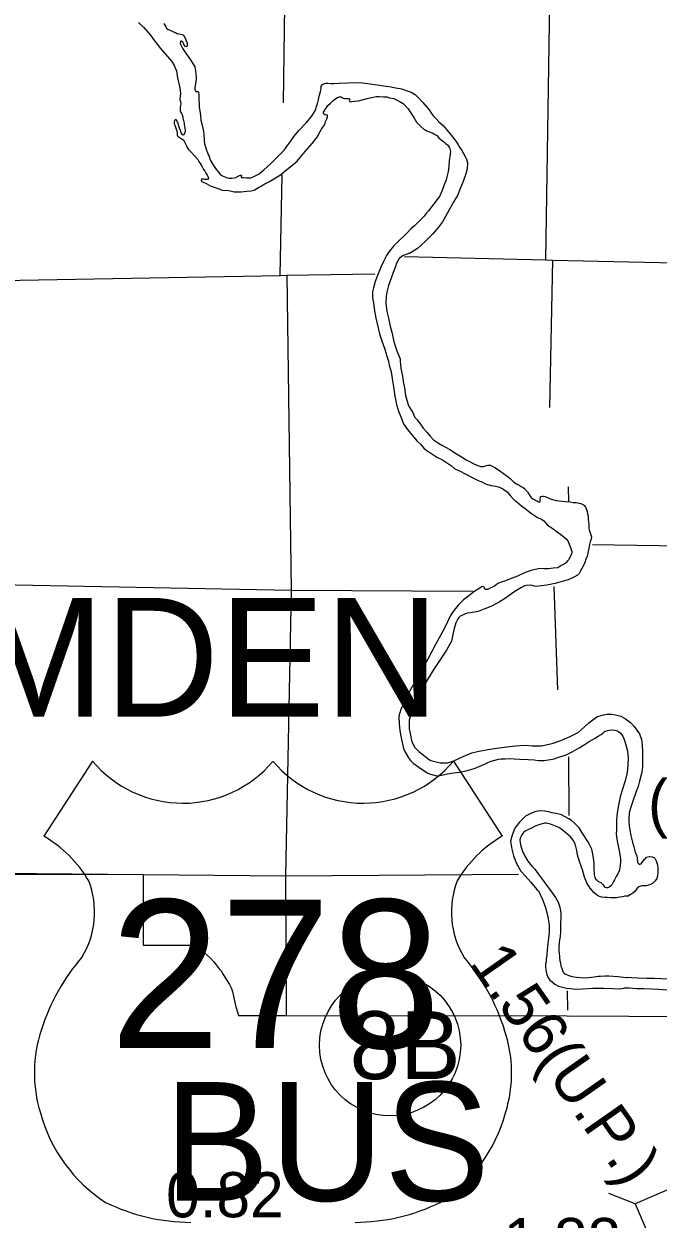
# Model space of a CAD drawing. Extents: x 369523 to 838377, y 495025 to 936819.
# Drawn here: x 649583 to 661446, y 585289 to 607625 of the extents above; entities that cross this region are included whole.
import ezdxf

# ---------------------------------------------------------------- set-up
doc = ezdxf.new("R2010")
doc.units = 0
for name, color, linetype in [('6', 7, 'Continuous'), ('DSN_BRDG_Annotation', 7, 'Continuous'), ('DSN_DRFT_Common-Annotations', 7, 'Continuous'), ('DSN_DRFT_Common-Line', 7, 'Continuous'), ('DSN_DRFT_Junk-No-Plot', 7, 'Continuous'), ('Level 10', 7, 'Continuous'), ('Level 15', 7, 'Continuous'), ('Level 2', 7, 'Continuous'), ('Level 21', 7, 'Continuous'), ('Level 22', 7, 'Continuous')]:
    doc.layers.add(name, color=color, linetype=linetype)

msp = doc.modelspace()

# ---------------------------------------------------------------- linework, layer by layer
at = {"layer": '6'}
for p, q in [((650864, 593849), (649955, 592444)), ((657620, 593849), (658529, 592444))]:
    msp.add_line(p, q, dxfattribs=at)
for centre, radius, start, end in [((652556, 595273), 2211, 220.075, 319.6701), ((655928, 595273), 2211, 220.3299, 319.925), ((648768, 590404), 2361, 30.7809, 59.7993), ((659716, 590404), 2361, 120.2007, 149.2191), ((649287, 591027), 1618, 328.8105, 21.2108), ((659197, 591027), 1618, 158.7892, 211.1895), ((653519, 587709), 3776, 138.9565, 162.6913), ((654965, 587709), 3776, 17.3087, 41.0435), ((652273, 588019), 2495, 160.9576, 197.3819), ((656211, 588019), 2495, 342.6181, 19.0424), ((652679, 588026), 2887, 195.1074, 237.1312), ((655805, 588026), 2887, 302.8688, 344.8926), ((652733, 588935), 3707, 244.0771, 269.5779), ((655751, 588935), 3707, 270.4221, 295.9229)]:
    msp.add_arc(centre, radius, start, end, dxfattribs=at)
at = {"layer": 'DSN_DRFT_Common-Line'}
msp.add_circle((656433, 588539), 1320, dxfattribs=at)
at = {"layer": 'Level 10'}
for points in [[(651729, 607648), (651824, 607555), (651952, 607417), (652028, 607311), (652074, 607244), (652135, 607163), (652217, 607070), (652304, 606975), (652349, 606923), (652392, 606846), (652439, 606750), (652456, 606619), (652499, 606433), (652514, 606333), (652499, 606203), (652510, 606176), (652518, 606126), (652509, 606078), (652507, 606052), (652509, 606000), (652518, 605972), (652530, 605948), (652547, 605912), (652555, 605872), (652580, 605769), (652581, 605747), (652587, 605709), (652593, 605683), (652602, 605637), (652598, 605613), (652594, 605597), (652584, 605577), (652577, 605561), (652567, 605551), (652553, 605547), (652542, 605564), (652526, 605592), (652516, 605618), (652491, 605678), (652481, 605714), (652466, 605770), (652458, 605791), (652452, 605801), (652441, 605819), (652425, 605831), (652411, 605833), (652397, 605817), (652392, 605793), (652392, 605777), (652396, 605755), (652404, 605733), (652423, 605679), (652433, 605655), (652442, 605625), (652450, 605582), (652452, 605554), (652461, 605522), (652487, 605510), (652560, 605457), (652578, 605433), (652597, 605397), (652623, 605348), (652640, 605316), (652660, 605276), (652735, 605205), (652745, 605191), (652772, 605159), (652835, 605090), (652855, 605056), (652882, 605017), (652912, 604967), (652945, 604905), (652969, 604872), (652986, 604838), (653014, 604798), (653021, 604776), (653027, 604768), (653029, 604760), (653033, 604744), (653031, 604726), (653013, 604716), (652989, 604714), (652965, 604720), (652921, 604727), (652901, 604711), (652903, 604695), (652905, 604681), (652934, 604667), (652990, 604640), (653059, 604607), (653069, 604597), (653145, 604572), (653300, 604517), (653419, 604511)], [(652198, 607633), (652217, 607601), (652237, 607571), (652253, 607546), (652280, 607522), (652320, 607506), (652358, 607489), (652393, 607471), (652419, 607461), (652445, 607448), (652479, 607438), (652515, 607430), (652544, 607429), (652558, 607423), (652568, 607411), (652584, 607383), (652609, 607329), (652623, 607298), (652634, 607268), (652634, 607250), (652634, 607226), (652634, 607218), (652632, 607214), (652630, 607200), (652622, 607194), (652602, 607205), (652582, 607227)], [(652582, 607227), (652574, 607249), (652565, 607273), (652553, 607289), (652529, 607303), (652521, 607305), (652515, 607301), (652511, 607288), (652509, 607262), (652518, 607235), (652536, 607197), (652555, 607157), (652581, 607121), (652624, 607060), (652669, 606996), (652699, 606951), (652779, 606822), (652790, 606750), (652801, 606686), (652807, 606622), (652806, 606590), (652791, 606510), (652779, 606432), (652778, 606422), (652778, 606412), (652782, 606396), (652786, 606388), (652790, 606382), (652790, 606378), (652794, 606370), (652796, 606364), (652800, 606362), (652812, 606359), (652820, 606361), (652834, 606363), (652838, 606363), (652842, 606361), (652849, 606343), (652857, 606307), (652858, 606257), (652862, 606067), (652874, 606000), (652885, 605914), (652895, 605824), (652916, 605730), (652941, 605617), (652948, 605553), (652953, 605467), (652955, 605435), (652962, 605383), (652972, 605345), (652991, 605285), (653026, 605198), (653040, 605168), (653061, 605106), (653082, 605057), (653127, 604981), (653153, 604943), (653184, 604896), (653228, 604846), (653259, 604807), (653311, 604781), (653370, 604756), (653424, 604744), (653474, 604741), (653518, 604747), (653554, 604756), (653568, 604764), (653592, 604778), (653614, 604794), (653634, 604801), (653638, 604799), (653648, 604797), (653654, 604793), (653654, 604785), (653652, 604781), (653650, 604773), (653648, 604763), (653655, 604757), (653669, 604753), (653689, 604753), (653749, 604748), (653825, 604751), (653883, 604771), (653981, 604824), (654068, 604899), (654197, 605010), (654290, 605103), (654354, 605166), (654419, 605236), (654467, 605293), (654510, 605345), (654538, 605383), (654581, 605444), (654637, 605528), (654728, 605635), (654868, 605784), (654934, 605857), (654965, 605897), (655003, 605948), (655042, 606026)], [(655042, 606026), (655052, 606060), (655079, 606154), (655092, 606208), (655102, 606248), (655115, 606294), (655133, 606359), (655146, 606409), (655144, 606433), (655146, 606445), (655146, 606453), (655145, 606461), (655159, 606485), (655167, 606491), (655179, 606501), (655205, 606513), (655233, 606517), (655265, 606516), (655323, 606510), (655380, 606509), (655478, 606516), (655648, 606526), (655784, 606527), (655915, 606522), (656059, 606504), (656190, 606487), (656357, 606459), (656455, 606448), (656536, 606433), (656618, 606416), (656674, 606402), (656731, 606381), (656825, 606346), (656900, 606305), (656965, 606246), (657048, 606157), (657085, 606115), (657162, 606018), (657193, 605970), (657223, 605927), (657247, 605899), (657288, 605857), (657347, 605796), (657424, 605725), (657487, 605650), (657548, 605576), (657603, 605515), (657662, 605434), (657697, 605380), (657733, 605324), (657772, 605259), (657805, 605205), (657836, 605148), (657864, 605100), (657879, 605026), (657872, 604916), (657847, 604822), (657799, 604678), (657750, 604559), (657693, 604421), (657626, 604306), (657544, 604160), (657471, 604025), (657414, 603925), (657341, 603826), (657226, 603697), (657141, 603610), (657087, 603556), (657010, 603483), (656948, 603428), (656897, 603394), (656829, 603353), (656793, 603337), (656779, 603333), (656701, 603306), (656679, 603296), (656604, 603241), (656554, 603154), (656533, 603094), (656492, 602980), (656451, 602874), (656405, 602735), (656370, 602609), (656357, 602529), (656350, 602409), (656374, 602253), (656401, 602128), (656437, 601976), (656471, 601839), (656498, 601717), (656526, 601610), (656557, 601518), (656604, 601411), (656621, 601367), (656623, 601315), (656635, 601191), (656666, 601044), (656680, 600942), (656699, 600826), (656721, 600683), (656775, 600489)], [(653419, 604511), (653519, 604484), (653646, 604487), (653750, 604498), (653834, 604505), (653888, 604517), (653910, 604528), (653971, 604570), (654027, 604597), (654091, 604639), (654177, 604682), (654292, 604745), (654384, 604804), (654473, 604877), (654591, 604974), (654692, 605061), (654753, 605130), (654846, 605243), (654977, 605390), (655066, 605509), (655127, 605617), (655151, 605655), (655174, 605692), (655192, 605722), (655217, 605766), (655227, 605800), (655247, 605850), (655264, 605888), (655264, 605902), (655260, 605920), (655244, 605924), (655226, 605918), (655210, 605928), (655195, 605940), (655189, 605958), (655189, 605975), (655199, 605996), (655232, 606046), (655270, 606100), (655316, 606143), (655369, 606195), (655415, 606230), (655447, 606250), (655477, 606260), (655493, 606264), (655511, 606263), (655537, 606247), (655555, 606237), (655579, 606231), (655593, 606229), (655621, 606228), (655641, 606228), (655661, 606230), (655672, 606226), (655672, 606222), (655674, 606198), (655670, 606186), (655672, 606174), (655688, 606170), (655720, 606175), (655766, 606183), (655842, 606190), (655962, 606217), (656028, 606236), (656058, 606244), (656180, 606265), (656207, 606270), (656231, 606270), (656307, 606263), (656369, 606259), (656423, 606244), (656504, 606229), (656601, 606182), (656677, 606135), (656769, 606040), (656814, 605970), (656852, 605915), (656877, 605873), (656924, 605786), (656946, 605768), (657009, 605709), (657062, 605659), (657086, 605645), (657120, 605628), (657152, 605614), (657171, 605610), (657221, 605587), (657251, 605571), (657304, 605538), (657346, 605498), (657389, 605459), (657439, 605419), (657470, 605388), (657504, 605362), (657537, 605322), (657549, 605289), (657564, 605239), (657556, 605191), (657540, 605065), (657529, 604957), (657518, 604867)], [(657518, 604867), (657508, 604819), (657481, 604708), (657444, 604616), (657398, 604496), (657355, 604401), (657333, 604367), (657234, 604238), (657151, 604134), (657100, 604075), (657072, 604031), (656993, 603954), (656889, 603849), (656834, 603805), (656743, 603716), (656687, 603657), (656612, 603587), (656497, 603470), (656418, 603373), (656366, 603296), (656315, 603200), (656262, 603081), (656233, 603015), (656182, 602889), (656155, 602809), (656124, 602692), (656103, 602618), (656106, 602506), (656121, 602413), (656135, 602299), (656163, 602125), (656201, 601970), (656232, 601832), (656280, 601699), (656334, 601546), (656371, 601414), (656400, 601323), (656417, 601247), (656451, 601123), (656479, 600954), (656496, 600840), (656522, 600669), (656550, 600513), (656593, 600386), (656633, 600282), (656686, 600151), (656756, 600046), (656839, 599943), (656876, 599899), (656935, 599836), (657000, 599768), (657063, 599697), (657103, 599662), (657194, 599603), (657307, 599530), (657410, 599477), (657489, 599430), (657584, 599365), (657646, 599312), (657757, 599259), (657810, 599229), (657886, 599190), (657957, 599153), (658028, 599118), (658082, 599094), (658151, 599067), (658217, 599032), (658255, 599018), (658326, 598999), (658402, 598984), (658456, 598972), (658501, 598955), (658543, 598937), (658626, 598872), (658679, 598809), (658736, 598749), (658774, 598712), (658804, 598696), (658888, 598621), (658960, 598566), (659051, 598497), (659080, 598477), (659134, 598438), (659191, 598398), (659203, 598395), (659265, 598367), (659306, 598340), (659340, 598302), (659377, 598260), (659407, 598239), (659423, 598227), (659438, 598217), (659470, 598192), (659502, 598174), (659535, 598152)], [(656775, 600489), (656860, 600364), (656892, 600279), (656942, 600223), (656985, 600170), (657050, 600073), (657121, 599993), (657182, 599918), (657243, 599855), (657338, 599792), (657411, 599745), (657548, 599672), (657675, 599588), (657766, 599533), (657857, 599480), (657903, 599456), (658002, 599403), (658071, 599374), (658095, 599366), (658133, 599353), (658175, 599351), (658205, 599361), (658235, 599374), (658263, 599380), (658303, 599376), (658406, 599329), (658487, 599274), (658621, 599174), (658679, 599128), (658720, 599087), (658740, 599069), (658766, 599049), (658795, 599032), (658845, 599002), (658883, 598983), (658920, 598959), (658946, 598941), (659001, 598882), (659011, 598870), (659066, 598779), (659082, 598763), (659113, 598741), (659151, 598722), (659153, 598720), (659175, 598710), (659187, 598704), (659210, 598692), (659220, 598688), (659232, 598691), (659238, 598697), (659241, 598709), (659241, 598725), (659239, 598741), (659243, 598767), (659249, 598787), (659251, 598795), (659279, 598799), (659303, 598801), (659331, 598793), (659391, 598766), (659444, 598745), (659536, 598720), (659594, 598710), (659707, 598701), (659799, 598692), (659857, 598683), (659912, 598682), (659998, 598665), (660052, 598637), (660065, 598627), (660085, 598595), (660120, 598512), (660127, 598470), (660135, 598426), (660136, 598376), (660142, 598312), (660147, 598264), (660152, 598207), (660156, 598171)], [(659535, 598152), (659652, 598065), (659658, 598059), (659688, 598033), (659737, 597987), (659759, 597964), (659769, 597932), (659780, 597900), (659796, 597868), (659802, 597856), (659810, 597838), (659829, 597766), (659829, 597746), (659825, 597722), (659807, 597678), (659793, 597652), (659770, 597612), (659756, 597598), (659728, 597558), (659714, 597546), (659674, 597521), (659634, 597501), (659626, 597497), (659570, 597463), (659486, 597454), (659438, 597448), (659388, 597443), (659360, 597441), (659320, 597441), (659252, 597446), (659200, 597440), (659071, 597409), (658957, 597370), (658818, 597307), (658700, 597262), (658590, 597220), (658512, 597191), (658448, 597167), (658386, 597118), (658358, 597102), (658304, 597078), (658268, 597063), (658254, 597059), (658248, 597057), (658232, 597055), (658216, 597057), (658208, 597061), (658202, 597065), (658198, 597073), (658196, 597087), (658190, 597099), (658177, 597107), (658161, 597109), (658157, 597111), (658143, 597104), (658112, 597078), (658016, 597024), (657876, 596911), (657808, 596864), (657753, 596812), (657705, 596762), (657657, 596701), (657610, 596641), (657564, 596567), (657449, 596334), (657283, 596029), (657145, 595768), (657000, 595512), (656902, 595333), (656808, 595172), (656763, 595088), (656700, 594960), (656633, 594810), (656596, 594687), (656601, 594542), (656614, 594412), (656639, 594282), (656686, 594083), (656715, 594017), (656780, 593907), (656816, 593860), (656863, 593812), (656970, 593735), (657054, 593680), (657139, 593624), (657187, 593601), (657302, 593576), (657370, 593580), (657506, 593613), (657618, 593628), (657728, 593641), (657854, 593668), (657942, 593690), (658024, 593719), (658140, 593764), (658212, 593800), (658262, 593821), (658326, 593847), (658390, 593866), (658460, 593882), (658502, 593888)], [(660156, 598171), (660202, 598041), (660194, 597995), (660178, 597943), (660165, 597893), (660141, 597797), (660132, 597733), (660118, 597677), (660096, 597622), (660075, 597562), (660045, 597488), (659996, 597406), (659968, 597354), (659940, 597320), (659880, 597291), (659766, 597238), (659654, 597204), (659518, 597169), (659366, 597138), (659256, 597121), (659162, 597110), (659132, 597116), (659063, 597137), (658977, 597129), (658945, 597122), (658889, 597092), (658827, 597056), (658766, 597019), (658702, 596971), (658594, 596892), (658472, 596817), (658317, 596736), (658203, 596691), (658081, 596644), (658011, 596630), (657937, 596619), (657880, 596615), (657826, 596593), (657772, 596572), (657745, 596556), (657719, 596530), (657699, 596504), (657661, 596430), (657630, 596327), (657614, 596245), (657584, 596091), (657489, 595923), (657374, 595754), (657251, 595569), (657132, 595373), (657063, 595254), (656987, 595120), (656942, 595014), (656887, 594903), (656853, 594815), (656818, 594719), (656789, 594613), (656789, 594523), (656792, 594453), (656808, 594365), (656836, 594234), (656862, 594160), (656895, 594104), (656969, 594029), (657082, 593938), (657169, 593872), (657197, 593859), (657372, 593816), (657458, 593813), (657514, 593819), (657624, 593852), (657802, 593935), (657962, 594002), (658068, 594027), (658258, 594068), (658471, 594096), (658615, 594115), (658777, 594134), (658957, 594145), (659090, 594134), (659168, 594131), (659262, 594132), (659466, 594175), (659624, 594232), (659728, 594277), (659804, 594306), (659948, 594385), (660060, 594483), (660151, 594562), (660249, 594641), (660301, 594675), (660337, 594691), (660425, 594712), (660493, 594724), (660581, 594723), (660649, 594715), (660746, 594686), (660836, 594639), (660927, 594570), (661000, 594496), (661097, 594357)], [(658502, 593888), (658586, 593891), (658657, 593895), (658755, 593890), (658861, 593885), (659014, 593880), (659130, 593871), (659210, 593862), (659312, 593862), (659505, 593890), (659535, 593900), (659723, 593967), (659837, 594020), (659970, 594095), (660080, 594164), (660158, 594214), (660254, 594273), (660326, 594317), (660379, 594348), (660415, 594372), (660439, 594396), (660483, 594417), (660529, 594427), (660581, 594431), (660638, 594424), (660686, 594412), (660706, 594400), (660742, 594372), (660785, 594315), (660811, 594251), (660844, 594155), (660875, 594034), (660888, 593900), (660881, 593772), (660864, 593634), (660827, 593478), (660776, 593308), (660739, 593180), (660704, 593026), (660683, 592884), (660670, 592754), (660665, 592568), (660664, 592482), (660681, 592354), (660704, 592234), (660721, 592139), (660740, 592023), (660744, 591953), (660733, 591857), (660723, 591807), (660692, 591743), (660662, 591689), (660630, 591628), (660612, 591598), (660593, 591558), (660581, 591538), (660557, 591510), (660533, 591494), (660507, 591482), (660481, 591479), (660455, 591485), (660429, 591521), (660418, 591537), (660402, 591555), (660380, 591571), (660348, 591586), (660326, 591598), (660304, 591614), (660283, 591636), (660275, 591656), (660271, 591670), (660259, 591720), (660257, 591735), (660255, 591741), (660252, 591839), (660247, 591949), (660232, 592081), (660205, 592205), (660170, 592280), (660130, 592346), (660049, 592471), (660006, 592541), (659969, 592604), (659887, 592682), (659824, 592741), (659778, 592769), (659697, 592816), (659641, 592844), (659562, 592863), (659466, 592882), (659418, 592894), (659328, 592913), (659233, 592919), (659157, 592904), (659079, 592876), (658967, 592819), (658900, 592754), (658856, 592708), (658810, 592654), (658766, 592596), (658713, 592465)], [(661097, 594357), (661134, 594250), (661145, 594154), (661156, 594006), (661157, 593874), (661154, 593744), (661143, 593642), (661100, 593472), (661070, 593376), (661029, 593260), (660980, 593116), (660917, 592929), (660904, 592873), (660902, 592853), (660898, 592795), (660897, 592725), (660903, 592641), (660914, 592558), (660937, 592456), (660968, 592336), (660989, 592244), (661019, 592149), (661046, 592073), (661056, 592039), (661057, 592009), (661059, 591979), (661063, 591955), (661077, 591935), (661095, 591922), (661107, 591924), (661127, 591930), (661163, 591970), (661193, 592014), (661209, 592026), (661231, 592052), (661281, 592065), (661293, 592067), (661333, 592059), (661369, 592045), (661383, 592034), (661408, 591986), (661432, 591908), (661441, 591832), (661441, 591758), (661434, 591696), (661424, 591652), (661392, 591608), (661339, 591558), (661291, 591535), (661223, 591519), (661142, 591516), (661088, 591496), (661056, 591472), (661011, 591411), (660973, 591381), (660917, 591347), (660877, 591321), (660877, 591323), (660821, 591322), (660777, 591314), (660725, 591305), (660665, 591295), (660625, 591291), (660553, 591292), (660498, 591298), (660448, 591301), (660396, 591305), (660352, 591317), (660312, 591338), (660249, 591384), (660174, 591473), (660115, 591571), (660069, 591678), (660029, 591816), (660011, 591866), (659970, 591991), (659941, 592099), (659924, 592179), (659893, 592300), (659855, 592370), (659806, 592431), (659728, 592501), (659681, 592538), (659625, 592582), (659588, 592608), (659494, 592647), (659434, 592668), (659355, 592690), (659321, 592686), (659215, 592655), (659147, 592630), (659077, 592598), (659023, 592571), (658959, 592539), (658926, 592511), (658898, 592471), (658870, 592419), (658862, 592374), (658865, 592321), (658877, 592257), (658908, 592167)], [(658713, 592465), (658686, 592351), (658707, 592200), (658738, 592076), (658795, 591934), (658881, 591793), (658958, 591706), (659008, 591648), (659061, 591593), (659180, 591450), (659206, 591422), (659282, 591265), (659333, 591129), (659366, 591022), (659391, 590898), (659405, 590790), (659408, 590662), (659395, 590534), (659384, 590438), (659371, 590322), (659364, 590222), (659354, 590152), (659350, 590100), (659341, 590056), (659341, 590010), (659344, 589948), (659356, 589879), (659383, 589813), (659423, 589757), (659462, 589724), (659516, 589682), (659580, 589645), (659731, 589602), (659805, 589596), (659910, 589589), (660030, 589592), (660134, 589597), (660222, 589603), (660305, 589606), (660365, 589608), (660437, 589607), (660597, 589600), (660730, 589593), (660806, 589604)], [(658908, 592167), (658949, 592087), (659012, 591978), (659085, 591883), (659139, 591827), (659202, 591742), (659277, 591640), (659358, 591531), (659415, 591458), (659467, 591384), (659526, 591298), (659575, 591213), (659608, 591117), (659628, 591008), (659620, 590728), (659619, 590658), (659612, 590572), (659604, 590510), (659596, 590450), (659589, 590382), (659589, 590348), (659588, 590298), (659594, 590250), (659600, 590206), (659603, 590172), (659609, 590118), (659617, 590078), (659628, 590015), (659642, 589977), (659658, 589933), (659671, 589907), (659689, 589883), (659713, 589869), (659773, 589842), (659834, 589822), (659918, 589809), (659996, 589807), (660093, 589800), (660247, 589819), (660327, 589828), (660369, 589832), (660447, 589833), (660527, 589833), (660692, 589821), (660854, 589806), (660874, 589806)], [(662924, 589388), (662890, 589415), (662802, 589469), (662725, 589512), (662562, 589571), (662474, 589598), (662353, 589637), (662223, 589682), (662062, 589723), (661943, 589754), (661843, 589767), (661697, 589776), (661512, 589781), (661372, 589786), (661235, 589787), (661071, 589791), (660957, 589795), (660874, 589806)], [(663078, 589046), (663045, 589065), (662959, 589108), (662846, 589165), (662741, 589210), (662611, 589267), (662496, 589315), (662381, 589362), (662193, 589422), (662036, 589469), (661917, 589504), (661769, 589539), (661604, 589566), (661456, 589583), (661325, 589588), (661171, 589592), (661048, 589595), (660902, 589604), (660806, 589604)]]:
    msp.add_lwpolyline(points, dxfattribs=at)
at = {"layer": 'Level 15'}
for points in [[(656701, 603278), (659341, 603217), (659470, 603211), (664625, 603100), (664689, 603101), (668878, 603053)], [(644096, 602751), (649078, 602825), (649164, 602830), (654375, 602924), (654499, 602927), (656145, 602956)]]:
    msp.add_lwpolyline(points, dxfattribs=at)
at = {"layer": 'Level 2'}
for points in [[(649144, 592779), (649154, 591737), (651811, 591731), (651816, 590411), (652806, 590411)], [(652806, 590411), (652884, 590336), (652963, 590263), (653073, 590166), (653134, 590097), (653181, 590039), (653237, 589969), (653270, 589930), (653311, 589861), (653374, 589761), (653430, 589674), (653466, 589598), (653483, 589545), (653510, 589426), (653544, 589284), (653599, 589093)], [(653599, 589093), (654465, 589093), (659737, 589086), (663220, 589070)]]:
    msp.add_lwpolyline(points, dxfattribs=at)
at = {"layer": 'Level 21'}
msp.add_line((661015, 585574), (660524, 585769), dxfattribs=at)
msp.add_lwpolyline([(661015, 585574), (661955, 583392), (662682, 583705), (661742, 585887)], close=True, dxfattribs=at)
at = {"layer": 'Level 22'}
for points in [[(654437, 606152), (654470, 608432), (654532, 613587), (654543, 618830), (654582, 624135), (654462, 629419), (654293, 635024)], [(659532, 634986), (659472, 629419), (659685, 624158), (659675, 618859), (659483, 613606), (659423, 608435), (659341, 603217)], [(654375, 602924), (654414, 604805)], [(659470, 603211), (659414, 600459)], [(654499, 602927), (654585, 597036), (654474, 591705), (654491, 589085)], [(659766, 598974), (659771, 598698)], [(664367, 597830), (660217, 597889)], [(657982, 597015), (654585, 597036), (649101, 597143), (644088, 597483)], [(659495, 597109), (659565, 595177)], [(659767, 593930), (659779, 592829)], [(647807, 591751), (649153, 591751), (654474, 591705), (658833, 591733)], [(659742, 589554), (659750, 589195)]]:
    msp.add_lwpolyline(points, dxfattribs=at)

# ---------------------------------------------------------------- texts
at = {"layer": '6'}
for s, height, p in [('278', 2772, (651195, 588486)), ('BUS', 2217.6, (652201, 585632))]:
    msp.add_text(s, height=height, dxfattribs=at).set_placement(p)
at = {"layer": 'DSN_BRDG_Annotation'}
msp.add_text('1.88', height=844.8, dxfattribs=at).set_placement((658554, 584466))
at = {"layer": 'DSN_DRFT_Common-Annotations'}
msp.add_text('CAMDEN', height=2217.6, dxfattribs=at).set_placement((644502, 594680))
at = {"layer": 'DSN_DRFT_Common-Line'}
msp.add_text('8B', height=1267.2, dxfattribs=at).set_placement((655677, 587906))
at = {"layer": 'DSN_DRFT_Junk-No-Plot'}
for s, p in [('(U.P.)', (661257, 592655)), ('0.82', (652243, 585323))]:
    msp.add_text(s, height=844.8, dxfattribs=at).set_placement(p)
msp.add_text('1.56(U.P.)', height=844.8, rotation=305, dxfattribs=at).set_placement((657892, 590072))

doc.saveas('drawing.dxf')
